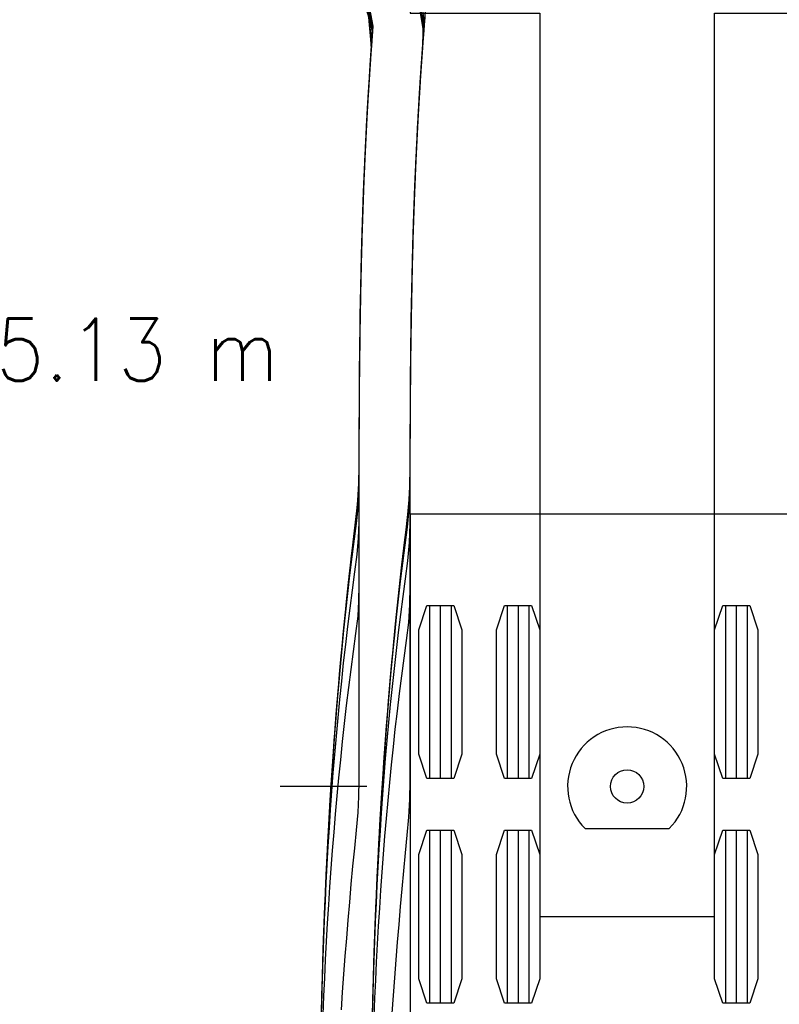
# Model space of a CAD drawing. Header units: metres. Extents: x 209747 to 209830, y 1182430 to 1182564.
# Tile 836 of 1056: x 209747.33 to 209751.79, y 1182492.65 to 1182498.43. Entities that reach past the tile are written whole.
import ezdxf
from ezdxf.enums import TextEntityAlignment as Align

# ---------------------------------------------------------------- set-up
doc = ezdxf.new("R2010")
doc.units = ezdxf.units.M
doc.header["$MEASUREMENT"] = 0
doc.linetypes.add('DGN Style 2', pattern=[15.036391, 9.021834, -6.014556])
doc.layers.get('0').update_dxf_attribs({"color": 254})
doc.styles.add('TSText', font='simplex.shx')

# ---------------------------------------------------------------- blocks, each defined once
blk = doc.blocks.new('*U2')
at = {"color": 3, "linetype": 'Continuous'}
for p, q in [((-1.1928, -0.6797), (-1.2273, -0.5262)), ((-1.2027, -0.8099), (-1.1928, -0.6797)), ((-1.2118, -0.9399), (-1.2027, -0.8099)), ((-1.2201, -1.0697), (-1.2118, -0.9399)), ((-1.2277, -1.1991), (-1.2201, -1.0697)), ((-1.2345, -1.3283), (-1.2277, -1.1991)), ((-1.2406, -1.4572), (-1.2345, -1.3283)), ((-1.2461, -1.5858), (-1.2406, -1.4572)), ((-1.251, -1.714), (-1.2461, -1.5858)), ((-1.2554, -1.8419), (-1.251, -1.714)), ((-1.2591, -1.9695), (-1.2554, -1.8419)), ((-1.2624, -2.0966), (-1.2591, -1.9695)), ((-1.2651, -2.2234), (-1.2624, -2.0966)), ((-1.2675, -2.3497), (-1.2651, -2.2234)), ((-1.2694, -2.4757), (-1.2675, -2.3497)), ((-1.271, -2.6012), (-1.2694, -2.4757)), ((-1.2723, -2.7263), (-1.271, -2.6012)), ((-1.2732, -2.851), (-1.2723, -2.7263)), ((-1.2739, -2.9753), (-1.2732, -2.851)), ((-1.2744, -3.0991), (-1.2739, -2.9753)), ((-1.2748, -3.2224), (-1.2744, -3.0991)), ((-1.2759, -3.3449), (-1.2748, -3.2224)), ((-1.2814, -3.4655), (-1.2759, -3.3449)), ((-1.2938, -3.5833), (-1.2814, -3.4655)), ((-1.3079, -3.7002), (-1.2938, -3.5833)), ((-1.3216, -3.817), (-1.3079, -3.7002)), ((-1.3348, -3.9337), (-1.3216, -3.817)), ((-1.3474, -4.0503), (-1.3348, -3.9337)), ((-1.3594, -4.1669), (-1.3474, -4.0503)), ((-1.3709, -4.2833), (-1.3594, -4.1669)), ((-1.3818, -4.3997), (-1.3709, -4.2833)), ((-1.3922, -4.5159), (-1.3818, -4.3997)), ((-1.402, -4.6321), (-1.3922, -4.5159)), ((-1.4113, -4.7481), (-1.402, -4.6321)), ((-1.4201, -4.8641), (-1.4113, -4.7481)), ((-1.4285, -4.9799), (-1.4201, -4.8641)), ((-1.4363, -5.0956), (-1.4285, -4.9799)), ((-1.4437, -5.2112), (-1.4363, -5.0956)), ((-1.4506, -5.3267), (-1.4437, -5.2112)), ((-1.457, -5.4421), (-1.4506, -5.3267)), ((-1.463, -5.5574), (-1.457, -5.4421)), ((-1.4686, -5.6726), (-1.463, -5.5574)), ((-1.4737, -5.7876), (-1.4686, -5.6726)), ((-1.4784, -5.9025), (-1.4737, -5.7876)), ((-1.4827, -6.0174), (-1.4784, -5.9025)), ((-1.4867, -6.1321), (-1.4827, -6.0174)), ((-1.4902, -6.2466), (-1.4867, -6.1321)), ((-1.4934, -6.3611), (-1.4902, -6.2466)), ((-1.4962, -6.4754), (-1.4934, -6.3611))]:
    blk.add_line(p, q, dxfattribs=at)
at = {"color": 40, "linetype": 'Continuous'}
for p, q in [((-1.5019, -0.789), (-1.52, -0.592)), ((-1.5112, -0.9207), (-1.5019, -0.789)), ((-1.5196, -1.0522), (-1.5112, -0.9207)), ((-1.5272, -1.1834), (-1.5196, -1.0522)), ((-1.5341, -1.3141), (-1.5272, -1.1834)), ((-1.5403, -1.4444), (-1.5341, -1.3141)), ((-1.5459, -1.5743), (-1.5403, -1.4444)), ((-1.5508, -1.7039), (-1.5459, -1.5743)), ((-1.5552, -1.8331), (-1.5508, -1.7039)), ((-1.559, -1.9618), (-1.5552, -1.8331)), ((-1.5623, -2.09), (-1.559, -1.9618)), ((-1.5651, -2.2178), (-1.5623, -2.09)), ((-1.5674, -2.3451), (-1.5651, -2.2178)), ((-1.5694, -2.4719), (-1.5674, -2.3451)), ((-1.571, -2.5982), (-1.5694, -2.4719)), ((-1.5723, -2.7241), (-1.571, -2.5982)), ((-1.5732, -2.8493), (-1.5723, -2.7241)), ((-1.5739, -2.9741), (-1.5732, -2.8493)), ((-1.5744, -3.0982), (-1.5739, -2.9741)), ((-1.5748, -3.2197), (-1.5744, -3.0982)), ((-1.5755, -3.3312), (-1.5748, -3.2197)), ((-1.5798, -3.4341), (-1.5755, -3.3312)), ((-1.5916, -3.5473), (-1.5798, -3.4341)), ((-1.6059, -3.6652), (-1.5916, -3.5473)), ((-1.6198, -3.7834), (-1.6059, -3.6652)), ((-1.6331, -3.9015), (-1.6198, -3.7834)), ((-1.6458, -4.0196), (-1.6331, -3.9015)), ((-1.658, -4.1375), (-1.6458, -4.0196)), ((-1.6696, -4.2553), (-1.658, -4.1375)), ((-1.6806, -4.373), (-1.6696, -4.2553)), ((-1.6911, -4.4906), (-1.6806, -4.373)), ((-1.701, -4.6081), (-1.6911, -4.4906)), ((-1.7104, -4.7254), (-1.701, -4.6081)), ((-1.7194, -4.8426), (-1.7104, -4.7254)), ((-1.7278, -4.9596), (-1.7194, -4.8426)), ((-1.7357, -5.0766), (-1.7278, -4.9596)), ((-1.7431, -5.1933), (-1.7357, -5.0766)), ((-1.7501, -5.31), (-1.7431, -5.1933)), ((-1.7566, -5.4266), (-1.7501, -5.31)), ((-1.7627, -5.543), (-1.7566, -5.4266)), ((-1.7683, -5.6592), (-1.7627, -5.543)), ((-1.7734, -5.7753), (-1.7683, -5.6592)), ((-1.7782, -5.8913), (-1.7734, -5.7753)), ((-1.7826, -6.0071), (-1.7782, -5.8913)), ((-1.7865, -6.1228), (-1.7826, -6.0071)), ((-1.7901, -6.2383), (-1.7865, -6.1228)), ((-1.7933, -6.3537), (-1.7901, -6.2383)), ((-1.7962, -6.469), (-1.7933, -6.3537))]:
    blk.add_line(p, q, dxfattribs=at)
blk = doc.blocks.new('*U3')
at = {"color": 3, "linetype": 'Continuous'}
for p, q in [((-1.1955, -0.6711), (-1.2247, -0.5317)), ((-1.2012, -0.7901), (-1.1955, -0.6711)), ((-1.2096, -0.9074), (-1.2012, -0.7901)), ((-1.2173, -1.0248), (-1.2096, -0.9074)), ((-1.2244, -1.1423), (-1.2173, -1.0248)), ((-1.231, -1.26), (-1.2244, -1.1423)), ((-1.2369, -1.3777), (-1.231, -1.26)), ((-1.2424, -1.4954), (-1.2369, -1.3777)), ((-1.2473, -1.6132), (-1.2424, -1.4954)), ((-1.2517, -1.7311), (-1.2473, -1.6132)), ((-1.2556, -1.8489), (-1.2517, -1.7311)), ((-1.2591, -1.9668), (-1.2556, -1.8489)), ((-1.2621, -2.0846), (-1.2591, -1.9668)), ((-1.2647, -2.2024), (-1.2621, -2.0846)), ((-1.267, -2.3202), (-1.2647, -2.2024)), ((-1.2689, -2.4379), (-1.267, -2.3202)), ((-1.2705, -2.5555), (-1.2689, -2.4379)), ((-1.2718, -2.6729), (-1.2705, -2.5555)), ((-1.2728, -2.7903), (-1.2718, -2.6729)), ((-1.2736, -2.9075), (-1.2728, -2.7903)), ((-1.2741, -3.0246), (-1.2736, -2.9075)), ((-1.2745, -3.1415), (-1.2741, -3.0246)), ((-1.2749, -3.2581), (-1.2745, -3.1415)), ((-1.2768, -3.3737), (-1.2749, -3.2581)), ((-1.2838, -3.4863), (-1.2768, -3.3737)), ((-1.2955, -3.5963), (-1.2838, -3.4863)), ((-1.3085, -3.7053), (-1.2955, -3.5963)), ((-1.3213, -3.8142), (-1.3085, -3.7053)), ((-1.3336, -3.9231), (-1.3213, -3.8142)), ((-1.3455, -4.0321), (-1.3336, -3.9231)), ((-1.3568, -4.1411), (-1.3455, -4.0321)), ((-1.3677, -4.2501), (-1.3568, -4.1411)), ((-1.378, -4.3592), (-1.3677, -4.2501)), ((-1.3879, -4.4683), (-1.378, -4.3592)), ((-1.3974, -4.5774), (-1.3879, -4.4683)), ((-1.4064, -4.6864), (-1.3974, -4.5774)), ((-1.415, -4.7956), (-1.4064, -4.6864)), ((-1.4231, -4.9046), (-1.415, -4.7956)), ((-1.4308, -5.0138), (-1.4231, -4.9046)), ((-1.4381, -5.1228), (-1.4308, -5.0138)), ((-1.4449, -5.2319), (-1.4381, -5.1228)), ((-1.4514, -5.3409), (-1.4449, -5.2319)), ((-1.4574, -5.45), (-1.4514, -5.3409)), ((-1.4631, -5.559), (-1.4574, -5.45)), ((-1.4683, -5.668), (-1.4631, -5.559)), ((-1.4732, -5.7769), (-1.4683, -5.668)), ((-1.4778, -5.8859), (-1.4732, -5.7769)), ((-1.4819, -5.9948), (-1.4778, -5.8859)), ((-1.4857, -6.1037), (-1.4819, -5.9948)), ((-1.4892, -6.2125), (-1.4857, -6.1037)), ((-1.4923, -6.3214), (-1.4892, -6.2125)), ((-1.4951, -6.4301), (-1.4923, -6.3214))]:
    blk.add_line(p, q, dxfattribs=at)
at = {"color": 40, "linetype": 'Continuous'}
for p, q in [((-1.5005, -0.7689), (-1.5183, -0.5932)), ((-1.5089, -0.8877), (-1.5005, -0.7689)), ((-1.5168, -1.0067), (-1.5089, -0.8877)), ((-1.524, -1.1257), (-1.5168, -1.0067)), ((-1.5306, -1.2448), (-1.524, -1.1257)), ((-1.5366, -1.3639), (-1.5306, -1.2448)), ((-1.5421, -1.483), (-1.5366, -1.3639)), ((-1.5471, -1.602), (-1.5421, -1.483)), ((-1.5515, -1.7211), (-1.5471, -1.602)), ((-1.5555, -1.8401), (-1.5515, -1.7211)), ((-1.559, -1.959), (-1.5555, -1.8401)), ((-1.562, -2.0779), (-1.559, -1.959)), ((-1.5647, -2.1967), (-1.562, -2.0779)), ((-1.567, -2.3153), (-1.5647, -2.1967)), ((-1.5689, -2.4338), (-1.567, -2.3153)), ((-1.5705, -2.5522), (-1.5689, -2.4338)), ((-1.5718, -2.6703), (-1.5705, -2.5522)), ((-1.5728, -2.7883), (-1.5718, -2.6703)), ((-1.5736, -2.9061), (-1.5728, -2.7883)), ((-1.5741, -3.0236), (-1.5736, -2.9061)), ((-1.5745, -3.1405), (-1.5741, -3.0236)), ((-1.5749, -3.2532), (-1.5745, -3.1405)), ((-1.5763, -3.3552), (-1.5749, -3.2532)), ((-1.5821, -3.4547), (-1.5763, -3.3552)), ((-1.5933, -3.5606), (-1.5821, -3.4547)), ((-1.6065, -3.6702), (-1.5933, -3.5606)), ((-1.6194, -3.7804), (-1.6065, -3.6702)), ((-1.6319, -3.8908), (-1.6194, -3.7804)), ((-1.6439, -4.001), (-1.6319, -3.8908)), ((-1.6553, -4.1114), (-1.6439, -4.001)), ((-1.6663, -4.2217), (-1.6553, -4.1114)), ((-1.6768, -4.332), (-1.6663, -4.2217)), ((-1.6868, -4.4424), (-1.6768, -4.332)), ((-1.6964, -4.5527), (-1.6868, -4.4424)), ((-1.7055, -4.663), (-1.6964, -4.5527)), ((-1.7141, -4.7733), (-1.7055, -4.663)), ((-1.7223, -4.8835), (-1.7141, -4.7733)), ((-1.7301, -4.9938), (-1.7223, -4.8835)), ((-1.7375, -5.104), (-1.7301, -4.9938)), ((-1.7444, -5.2142), (-1.7375, -5.104)), ((-1.7509, -5.3243), (-1.7444, -5.2142)), ((-1.757, -5.4345), (-1.7509, -5.3243)), ((-1.7627, -5.5445), (-1.757, -5.4345)), ((-1.768, -5.6546), (-1.7627, -5.5445)), ((-1.773, -5.7645), (-1.768, -5.6546)), ((-1.7775, -5.8745), (-1.773, -5.7645)), ((-1.7817, -5.9843), (-1.7775, -5.8745)), ((-1.7856, -6.0942), (-1.7817, -5.9843)), ((-1.7891, -6.2039), (-1.7856, -6.0942)), ((-1.7922, -6.3137), (-1.7891, -6.2039)), ((-1.7951, -6.4233), (-1.7922, -6.3137))]:
    blk.add_line(p, q, dxfattribs=at)
blk = doc.blocks.new('*U4')
at = {"color": 3, "linetype": 'Continuous'}
for p, q in [((-1.1946, -0.7028), (-1.2185, -0.5644)), ((-1.2035, -0.8208), (-1.1946, -0.7028)), ((-1.2117, -0.9389), (-1.2035, -0.8208)), ((-1.2193, -1.0571), (-1.2117, -0.9389)), ((-1.2263, -1.1755), (-1.2193, -1.0571)), ((-1.2328, -1.2939), (-1.2263, -1.1755)), ((-1.2386, -1.4124), (-1.2328, -1.2939)), ((-1.244, -1.531), (-1.2386, -1.4124)), ((-1.2487, -1.6496), (-1.244, -1.531)), ((-1.253, -1.7683), (-1.2487, -1.6496)), ((-1.2568, -1.887), (-1.253, -1.7683)), ((-1.2601, -2.0056), (-1.2568, -1.887)), ((-1.263, -2.1243), (-1.2601, -2.0056)), ((-1.2655, -2.2429), (-1.263, -2.1243)), ((-1.2677, -2.3614), (-1.2655, -2.2429)), ((-1.2695, -2.4799), (-1.2677, -2.3614)), ((-1.271, -2.5982), (-1.2695, -2.4799)), ((-1.2722, -2.7164), (-1.271, -2.5982)), ((-1.2731, -2.8345), (-1.2722, -2.7164)), ((-1.2738, -2.9525), (-1.2731, -2.8345)), ((-1.2743, -3.0702), (-1.2738, -2.9525)), ((-1.2747, -3.1878), (-1.2743, -3.0702)), ((-1.2753, -3.3049), (-1.2747, -3.1878)), ((-1.2786, -3.4202), (-1.2753, -3.3049)), ((-1.2878, -3.5319), (-1.2786, -3.4202)), ((-1.3008, -3.6412), (-1.2878, -3.5319)), ((-1.3139, -3.7503), (-1.3008, -3.6412)), ((-1.3265, -3.8593), (-1.3139, -3.7503)), ((-1.3386, -3.9684), (-1.3265, -3.8593)), ((-1.3503, -4.0776), (-1.3386, -3.9684)), ((-1.3614, -4.1867), (-1.3503, -4.0776)), ((-1.3721, -4.2959), (-1.3614, -4.1867)), ((-1.3823, -4.4051), (-1.3721, -4.2959)), ((-1.392, -4.5143), (-1.3823, -4.4051)), ((-1.4013, -4.6235), (-1.392, -4.5143)), ((-1.4101, -4.7328), (-1.4013, -4.6235)), ((-1.4185, -4.842), (-1.4101, -4.7328)), ((-1.4265, -4.9512), (-1.4185, -4.842)), ((-1.434, -5.0605), (-1.4265, -4.9512)), ((-1.4411, -5.1697), (-1.434, -5.0605)), ((-1.4477, -5.2789), (-1.4411, -5.1697)), ((-1.454, -5.3881), (-1.4477, -5.2789)), ((-1.4599, -5.4972), (-1.454, -5.3881)), ((-1.4654, -5.6064), (-1.4599, -5.4972)), ((-1.4705, -5.7155), (-1.4654, -5.6064)), ((-1.4753, -5.8246), (-1.4705, -5.7155)), ((-1.4796, -5.9336), (-1.4753, -5.8246)), ((-1.4837, -6.0427), (-1.4796, -5.9336)), ((-1.4873, -6.1517), (-1.4837, -6.0427)), ((-1.4906, -6.2606), (-1.4873, -6.1517)), ((-1.4936, -6.3696), (-1.4906, -6.2606)), ((-1.4963, -6.4785), (-1.4936, -6.3696))]:
    blk.add_line(p, q, dxfattribs=at)
at = {"color": 40, "linetype": 'Continuous'}
for p, q in [((-1.5028, -0.7999), (-1.5141, -0.6153)), ((-1.5111, -0.9196), (-1.5028, -0.7999)), ((-1.5188, -1.0394), (-1.5111, -0.9196)), ((-1.5259, -1.1592), (-1.5188, -1.0394)), ((-1.5324, -1.2791), (-1.5259, -1.1592)), ((-1.5383, -1.399), (-1.5324, -1.2791)), ((-1.5437, -1.5189), (-1.5383, -1.399)), ((-1.5485, -1.6389), (-1.5437, -1.5189)), ((-1.5528, -1.7587), (-1.5485, -1.6389)), ((-1.5567, -1.8786), (-1.5528, -1.7587)), ((-1.56, -1.9983), (-1.5567, -1.8786)), ((-1.563, -2.1179), (-1.56, -1.9983)), ((-1.5655, -2.2374), (-1.563, -2.1179)), ((-1.5677, -2.3568), (-1.5655, -2.2374)), ((-1.5695, -2.4761), (-1.5677, -2.3568)), ((-1.571, -2.5952), (-1.5695, -2.4761)), ((-1.5722, -2.714), (-1.571, -2.5952)), ((-1.5731, -2.8328), (-1.5722, -2.714)), ((-1.5738, -2.9512), (-1.5731, -2.8328)), ((-1.5743, -3.0693), (-1.5738, -2.9512)), ((-1.5747, -3.1863), (-1.5743, -3.0693)), ((-1.5751, -3.2964), (-1.5747, -3.1863)), ((-1.5775, -3.3954), (-1.5751, -3.2964)), ((-1.5858, -3.4966), (-1.5775, -3.3954)), ((-1.5986, -3.6055), (-1.5858, -3.4966)), ((-1.6119, -3.7158), (-1.5986, -3.6055)), ((-1.6247, -3.8262), (-1.6119, -3.7158)), ((-1.6369, -3.9366), (-1.6247, -3.8262)), ((-1.6487, -4.0471), (-1.6369, -3.9366)), ((-1.66, -4.1575), (-1.6487, -4.0471)), ((-1.6708, -4.268), (-1.66, -4.1575)), ((-1.6811, -4.3784), (-1.6708, -4.268)), ((-1.691, -4.4889), (-1.6811, -4.3784)), ((-1.7003, -4.5994), (-1.691, -4.4889)), ((-1.7093, -4.7098), (-1.7003, -4.5994)), ((-1.7177, -4.8202), (-1.7093, -4.7098)), ((-1.7258, -4.9307), (-1.7177, -4.8202)), ((-1.7334, -5.0411), (-1.7258, -4.9307)), ((-1.7405, -5.1514), (-1.7334, -5.0411)), ((-1.7473, -5.2617), (-1.7405, -5.1514)), ((-1.7536, -5.3719), (-1.7473, -5.2617)), ((-1.7595, -5.4822), (-1.7536, -5.3719)), ((-1.7651, -5.5923), (-1.7595, -5.4822)), ((-1.7702, -5.7025), (-1.7651, -5.5923)), ((-1.775, -5.8126), (-1.7702, -5.7025)), ((-1.7794, -5.9226), (-1.775, -5.8126)), ((-1.7835, -6.0326), (-1.7794, -5.9226)), ((-1.7872, -6.1425), (-1.7835, -6.0326)), ((-1.7905, -6.2524), (-1.7872, -6.1425)), ((-1.7935, -6.3622), (-1.7905, -6.2524)), ((-1.7962, -6.472), (-1.7935, -6.3622))]:
    blk.add_line(p, q, dxfattribs=at)
blk = doc.blocks.new('*U5')
at = {"color": 40, "linetype": 'Continuous'}
for p, q in [((-1.4927, -0.6668), (-1.5184, -0.5309)), ((-1.5014, -0.7823), (-1.4927, -0.6668)), ((-1.5096, -0.8979), (-1.5014, -0.7823)), ((-1.5171, -1.0136), (-1.5096, -0.8979)), ((-1.5241, -1.1293), (-1.5171, -1.0136)), ((-1.5305, -1.245), (-1.5241, -1.1293)), ((-1.5364, -1.3607), (-1.5305, -1.245)), ((-1.5418, -1.4765), (-1.5364, -1.3607)), ((-1.5466, -1.5922), (-1.5418, -1.4765)), ((-1.551, -1.7079), (-1.5466, -1.5922)), ((-1.555, -1.8236), (-1.551, -1.7079)), ((-1.5584, -1.9392), (-1.555, -1.8236)), ((-1.5615, -2.0548), (-1.5584, -1.9392)), ((-1.5641, -2.1703), (-1.5615, -2.0548)), ((-1.5664, -2.2856), (-1.5641, -2.1703)), ((-1.5684, -2.4009), (-1.5664, -2.2856)), ((-1.57, -2.516), (-1.5684, -2.4009)), ((-1.5714, -2.631), (-1.57, -2.516)), ((-1.5724, -2.7458), (-1.5714, -2.631)), ((-1.5733, -2.8604), (-1.5724, -2.7458)), ((-1.5739, -2.9748), (-1.5733, -2.8604)), ((-1.5744, -3.0888), (-1.5739, -2.9748)), ((-1.5748, -3.2008), (-1.5744, -3.0888)), ((-1.5756, -3.3065), (-1.5748, -3.2008)), ((-1.5786, -3.4037), (-1.5756, -3.3065)), ((-1.5865, -3.5023), (-1.5786, -3.4037)), ((-1.599, -3.6087), (-1.5865, -3.5023)), ((-1.6121, -3.717), (-1.599, -3.6087)), ((-1.6246, -3.8254), (-1.6121, -3.717)), ((-1.6367, -3.9338), (-1.6246, -3.8254)), ((-1.6482, -4.0422), (-1.6367, -3.9338)), ((-1.6593, -4.1506), (-1.6482, -4.0422)), ((-1.6699, -4.2591), (-1.6593, -4.1506)), ((-1.6801, -4.3675), (-1.6699, -4.2591)), ((-1.6898, -4.476), (-1.6801, -4.3675)), ((-1.6991, -4.5845), (-1.6898, -4.476)), ((-1.7079, -4.6929), (-1.6991, -4.5845)), ((-1.7163, -4.8014), (-1.7079, -4.6929)), ((-1.7243, -4.9099), (-1.7163, -4.8014)), ((-1.7319, -5.0184), (-1.7243, -4.9099)), ((-1.739, -5.1269), (-1.7319, -5.0184)), ((-1.7457, -5.2354), (-1.739, -5.1269)), ((-1.7521, -5.3438), (-1.7457, -5.2354)), ((-1.758, -5.4523), (-1.7521, -5.3438)), ((-1.7636, -5.5607), (-1.758, -5.4523)), ((-1.7687, -5.6691), (-1.7636, -5.5607)), ((-1.7736, -5.7775), (-1.7687, -5.6691)), ((-1.778, -5.8859), (-1.7736, -5.7775)), ((-1.7821, -5.9942), (-1.778, -5.8859)), ((-1.7859, -6.1025), (-1.7821, -5.9942)), ((-1.7893, -6.2108), (-1.7859, -6.1025)), ((-1.7924, -6.3191), (-1.7893, -6.2108)), ((-1.7952, -6.4273), (-1.7924, -6.3191))]:
    blk.add_line(p, q, dxfattribs=at)
at = {"color": 3, "linetype": 'Continuous'}
for p, q in [((-1.1936, -0.6895), (-1.1843, -0.5756)), ((-1.2022, -0.8034), (-1.1936, -0.6895)), ((-1.2102, -0.9175), (-1.2022, -0.8034)), ((-1.2177, -1.0316), (-1.2102, -0.9175)), ((-1.2246, -1.1459), (-1.2177, -1.0316)), ((-1.2309, -1.2602), (-1.2246, -1.1459)), ((-1.2367, -1.3746), (-1.2309, -1.2602)), ((-1.242, -1.4891), (-1.2367, -1.3746)), ((-1.2469, -1.6036), (-1.242, -1.4891)), ((-1.2512, -1.7181), (-1.2469, -1.6036)), ((-1.2551, -1.8326), (-1.2512, -1.7181)), ((-1.2585, -1.9472), (-1.2551, -1.8326)), ((-1.2616, -2.0617), (-1.2585, -1.9472)), ((-1.2642, -2.1762), (-1.2616, -2.0617)), ((-1.2665, -2.2907), (-1.2642, -2.1762)), ((-1.2684, -2.4051), (-1.2665, -2.2907)), ((-1.2701, -2.5195), (-1.2684, -2.4051)), ((-1.2714, -2.6338), (-1.2701, -2.5195)), ((-1.2725, -2.748), (-1.2714, -2.6338)), ((-1.2733, -2.862), (-1.2725, -2.748)), ((-1.2739, -2.976), (-1.2733, -2.862)), ((-1.2744, -3.0898), (-1.2739, -2.976)), ((-1.2748, -3.2035), (-1.2744, -3.0898)), ((-1.2758, -3.3166), (-1.2748, -3.2035)), ((-1.2796, -3.4283), (-1.2758, -3.3166)), ((-1.2885, -3.5373), (-1.2796, -3.4283)), ((-1.3012, -3.6446), (-1.2885, -3.5373)), ((-1.314, -3.7515), (-1.3012, -3.6446)), ((-1.3264, -3.8585), (-1.314, -3.7515)), ((-1.3383, -3.9656), (-1.3264, -3.8585)), ((-1.3498, -4.0727), (-1.3383, -3.9656)), ((-1.3607, -4.1799), (-1.3498, -4.0727)), ((-1.3712, -4.2871), (-1.3607, -4.1799)), ((-1.3813, -4.3943), (-1.3712, -4.2871)), ((-1.3909, -4.5015), (-1.3813, -4.3943)), ((-1.4001, -4.6088), (-1.3909, -4.5015)), ((-1.4088, -4.7161), (-1.4001, -4.6088)), ((-1.4171, -4.8234), (-1.4088, -4.7161)), ((-1.425, -4.9307), (-1.4171, -4.8234)), ((-1.4325, -5.0381), (-1.425, -4.9307)), ((-1.4396, -5.1455), (-1.4325, -5.0381)), ((-1.4463, -5.2529), (-1.4396, -5.1455)), ((-1.4525, -5.3602), (-1.4463, -5.2529)), ((-1.4584, -5.4676), (-1.4525, -5.3602)), ((-1.4639, -5.575), (-1.4584, -5.4676)), ((-1.469, -5.6824), (-1.4639, -5.575)), ((-1.4738, -5.7898), (-1.469, -5.6824)), ((-1.4782, -5.8972), (-1.4738, -5.7898)), ((-1.4823, -6.0046), (-1.4782, -5.8972)), ((-1.486, -6.112), (-1.4823, -6.0046)), ((-1.4894, -6.2194), (-1.486, -6.112)), ((-1.4925, -6.3268), (-1.4894, -6.2194)), ((-1.4953, -6.4342), (-1.4925, -6.3268))]:
    blk.add_line(p, q, dxfattribs=at)
blk = doc.blocks.new('*U6')
at = {"color": 40, "linetype": 'Continuous'}
for p, q in [((-1.4942, -0.6846), (-1.5281, -0.5821)), ((-1.5027, -0.7978), (-1.4942, -0.6846)), ((-1.5106, -0.911), (-1.5027, -0.7978)), ((-1.5179, -1.0243), (-1.5106, -0.911)), ((-1.5247, -1.1376), (-1.5179, -1.0243)), ((-1.5309, -1.2509), (-1.5247, -1.1376)), ((-1.5367, -1.3642), (-1.5309, -1.2509)), ((-1.5419, -1.4776), (-1.5367, -1.3642)), ((-1.5466, -1.5909), (-1.5419, -1.4776)), ((-1.5509, -1.7043), (-1.5466, -1.5909)), ((-1.5548, -1.8176), (-1.5509, -1.7043)), ((-1.5582, -1.9308), (-1.5548, -1.8176)), ((-1.5612, -2.0441), (-1.5582, -1.9308)), ((-1.5639, -2.1572), (-1.5612, -2.0441)), ((-1.5662, -2.2703), (-1.5639, -2.1572)), ((-1.5681, -2.3833), (-1.5662, -2.2703)), ((-1.5698, -2.4961), (-1.5681, -2.3833)), ((-1.5711, -2.6089), (-1.5698, -2.4961)), ((-1.5723, -2.7216), (-1.5711, -2.6089)), ((-1.5731, -2.8341), (-1.5723, -2.7216)), ((-1.5738, -2.9464), (-1.5731, -2.8341)), ((-1.5743, -3.0586), (-1.5738, -2.9464)), ((-1.5746, -3.1704), (-1.5743, -3.0586)), ((-1.5749, -3.2793), (-1.5746, -3.1704)), ((-1.5759, -3.3798), (-1.5749, -3.2793)), ((-1.5798, -3.4738), (-1.5759, -3.3798)), ((-1.5894, -3.5728), (-1.5798, -3.4738)), ((-1.6027, -3.6786), (-1.5894, -3.5728)), ((-1.6163, -3.7861), (-1.6027, -3.6786)), ((-1.6293, -3.8938), (-1.6163, -3.7861)), ((-1.6417, -4.0014), (-1.6293, -3.8938)), ((-1.6535, -4.1092), (-1.6417, -4.0014)), ((-1.6647, -4.217), (-1.6535, -4.1092)), ((-1.6754, -4.3249), (-1.6647, -4.217)), ((-1.6856, -4.4327), (-1.6754, -4.3249)), ((-1.6952, -4.5407), (-1.6856, -4.4327)), ((-1.7043, -4.6487), (-1.6952, -4.5407)), ((-1.7129, -4.7567), (-1.7043, -4.6487)), ((-1.721, -4.8646), (-1.7129, -4.7567)), ((-1.7287, -4.9726), (-1.721, -4.8646)), ((-1.736, -5.0805), (-1.7287, -4.9726)), ((-1.7428, -5.1884), (-1.736, -5.0805)), ((-1.7493, -5.2964), (-1.7428, -5.1884)), ((-1.7554, -5.4043), (-1.7493, -5.2964)), ((-1.7611, -5.5123), (-1.7554, -5.4043)), ((-1.7664, -5.6203), (-1.7611, -5.5123)), ((-1.7714, -5.7283), (-1.7664, -5.6203)), ((-1.776, -5.8362), (-1.7714, -5.7283)), ((-1.7803, -5.9442), (-1.776, -5.8362)), ((-1.7842, -6.0522), (-1.7803, -5.9442)), ((-1.7877, -6.1602), (-1.7842, -6.0522)), ((-1.791, -6.2681), (-1.7877, -6.1602)), ((-1.7939, -6.3761), (-1.791, -6.2681)), ((-1.7965, -6.484), (-1.7939, -6.3761))]:
    blk.add_line(p, q, dxfattribs=at)
at = {"color": 3, "linetype": 'Continuous'}
for p, q in [((-1.1951, -0.7071), (-1.1861, -0.5956)), ((-1.2035, -0.8187), (-1.1951, -0.7071)), ((-1.2112, -0.9304), (-1.2035, -0.8187)), ((-1.2185, -1.0422), (-1.2112, -0.9304)), ((-1.2251, -1.1541), (-1.2185, -1.0422)), ((-1.2313, -1.266), (-1.2251, -1.1541)), ((-1.237, -1.3781), (-1.2313, -1.266)), ((-1.2421, -1.4901), (-1.237, -1.3781)), ((-1.2468, -1.6023), (-1.2421, -1.4901)), ((-1.2511, -1.7145), (-1.2468, -1.6023)), ((-1.2549, -1.8267), (-1.2511, -1.7145)), ((-1.2583, -1.9389), (-1.2549, -1.8267)), ((-1.2613, -2.0511), (-1.2583, -1.9389)), ((-1.2639, -2.1633), (-1.2613, -2.0511)), ((-1.2662, -2.2755), (-1.2639, -2.1633)), ((-1.2681, -2.3877), (-1.2662, -2.2755)), ((-1.2698, -2.4998), (-1.2681, -2.3877)), ((-1.2712, -2.6119), (-1.2698, -2.4998)), ((-1.2723, -2.7239), (-1.2712, -2.6119)), ((-1.2731, -2.8358), (-1.2723, -2.7239)), ((-1.2738, -2.9477), (-1.2731, -2.8358)), ((-1.2743, -3.0595), (-1.2738, -2.9477)), ((-1.2746, -3.1712), (-1.2743, -3.0595)), ((-1.2749, -3.2827), (-1.2746, -3.1712)), ((-1.2762, -3.3937), (-1.2749, -3.2827)), ((-1.2813, -3.5031), (-1.2762, -3.3937)), ((-1.2918, -3.6103), (-1.2813, -3.5031)), ((-1.3051, -3.7162), (-1.2918, -3.6103)), ((-1.3185, -3.8221), (-1.3051, -3.7162)), ((-1.3313, -3.9281), (-1.3185, -3.8221)), ((-1.3435, -4.0341), (-1.3313, -3.9281)), ((-1.3551, -4.1403), (-1.3435, -4.0341)), ((-1.3662, -4.2466), (-1.3551, -4.1403)), ((-1.3767, -4.353), (-1.3662, -4.2466)), ((-1.3868, -4.4594), (-1.3767, -4.353)), ((-1.3963, -4.5659), (-1.3868, -4.4594)), ((-1.4052, -4.6725), (-1.3963, -4.5659)), ((-1.4137, -4.7792), (-1.4052, -4.6725)), ((-1.4218, -4.8859), (-1.4137, -4.7792)), ((-1.4294, -4.9927), (-1.4218, -4.8859)), ((-1.4366, -5.0995), (-1.4294, -4.9927)), ((-1.4434, -5.2064), (-1.4366, -5.0995)), ((-1.4498, -5.3133), (-1.4434, -5.2064)), ((-1.4558, -5.4202), (-1.4498, -5.3133)), ((-1.4615, -5.5271), (-1.4558, -5.4202)), ((-1.4668, -5.6341), (-1.4615, -5.5271)), ((-1.4717, -5.741), (-1.4668, -5.6341)), ((-1.4762, -5.848), (-1.4717, -5.741)), ((-1.4805, -5.9551), (-1.4762, -5.848)), ((-1.4843, -6.0621), (-1.4805, -5.9551)), ((-1.4879, -6.1692), (-1.4843, -6.0621)), ((-1.4911, -6.2762), (-1.4879, -6.1692)), ((-1.494, -6.3833), (-1.4911, -6.2762)), ((-1.4966, -6.4904), (-1.494, -6.3833))]:
    blk.add_line(p, q, dxfattribs=at)
blk = doc.blocks.new('*U7')
at = {"color": 3, "linetype": 'Continuous'}
for p, q in [((-1.1961, -0.6577), (-1.2171, -0.5307)), ((-1.2, -0.7724), (-1.1961, -0.6577)), ((-1.2081, -0.8849), (-1.2, -0.7724)), ((-1.2156, -0.9975), (-1.2081, -0.8849)), ((-1.2226, -1.1103), (-1.2156, -0.9975)), ((-1.229, -1.2231), (-1.2226, -1.1103)), ((-1.2349, -1.336), (-1.229, -1.2231)), ((-1.2403, -1.4489), (-1.2349, -1.336)), ((-1.2452, -1.562), (-1.2403, -1.4489)), ((-1.2497, -1.675), (-1.2452, -1.562)), ((-1.2537, -1.7881), (-1.2497, -1.675)), ((-1.2572, -1.9011), (-1.2537, -1.7881)), ((-1.2604, -2.0143), (-1.2572, -1.9011)), ((-1.2631, -2.1273), (-1.2604, -2.0143)), ((-1.2655, -2.2404), (-1.2631, -2.1273)), ((-1.2676, -2.3535), (-1.2655, -2.2404)), ((-1.2693, -2.4665), (-1.2676, -2.3535)), ((-1.2708, -2.5794), (-1.2693, -2.4665)), ((-1.272, -2.6923), (-1.2708, -2.5794)), ((-1.2729, -2.8051), (-1.272, -2.6923)), ((-1.2736, -2.9178), (-1.2729, -2.8051)), ((-1.2742, -3.0304), (-1.2736, -2.9178)), ((-1.2745, -3.1428), (-1.2742, -3.0304)), ((-1.2748, -3.2552), (-1.2745, -3.1428)), ((-1.2749, -3.3674), (-1.2748, -3.2552)), ((-1.275, -3.4795), (-1.2749, -3.3674)), ((-1.2755, -3.5911), (-1.275, -3.4795)), ((-1.2792, -3.7013), (-1.2755, -3.5911)), ((-1.2887, -3.8087), (-1.2792, -3.7013)), ((-1.3022, -3.9143), (-1.2887, -3.8087)), ((-1.3164, -4.0194), (-1.3022, -3.9143)), ((-1.3301, -4.1247), (-1.3164, -4.0194)), ((-1.3433, -4.23), (-1.3301, -4.1247)), ((-1.3559, -4.3355), (-1.3433, -4.23)), ((-1.3678, -4.441), (-1.3559, -4.3355)), ((-1.3792, -4.5467), (-1.3678, -4.441)), ((-1.3901, -4.6525), (-1.3792, -4.5467)), ((-1.4004, -4.7585), (-1.3901, -4.6525)), ((-1.4101, -4.8645), (-1.4004, -4.7585)), ((-1.4192, -4.9706), (-1.4101, -4.8645)), ((-1.4279, -5.0768), (-1.4192, -4.9706)), ((-1.4359, -5.1831), (-1.4279, -5.0768)), ((-1.4435, -5.2895), (-1.4359, -5.1831)), ((-1.4505, -5.396), (-1.4435, -5.2895)), ((-1.4571, -5.5025), (-1.4505, -5.396)), ((-1.4631, -5.6091), (-1.4571, -5.5025)), ((-1.4687, -5.7158), (-1.4631, -5.6091)), ((-1.4739, -5.8226), (-1.4687, -5.7158)), ((-1.4786, -5.9294), (-1.4739, -5.8226)), ((-1.4828, -6.0363), (-1.4786, -5.9294)), ((-1.4867, -6.1432), (-1.4828, -6.0363)), ((-1.4901, -6.2502), (-1.4867, -6.1432)), ((-1.4932, -6.3572), (-1.4901, -6.2502)), ((-1.4959, -6.4642), (-1.4932, -6.3572))]:
    blk.add_line(p, q, dxfattribs=at)
at = {"color": 40, "linetype": 'Continuous'}
for p, q in [((-1.4959, -0.6474), (-1.5131, -0.5796)), ((-1.4992, -0.7508), (-1.4959, -0.6474)), ((-1.5074, -0.8649), (-1.4992, -0.7508)), ((-1.5151, -0.979), (-1.5074, -0.8649)), ((-1.5221, -1.0932), (-1.5151, -0.979)), ((-1.5286, -1.2074), (-1.5221, -1.0932)), ((-1.5346, -1.3217), (-1.5286, -1.2074)), ((-1.54, -1.4359), (-1.5346, -1.3217)), ((-1.545, -1.5502), (-1.54, -1.4359)), ((-1.5495, -1.6644), (-1.545, -1.5502)), ((-1.5535, -1.7786), (-1.5495, -1.6644)), ((-1.5571, -1.8928), (-1.5535, -1.7786)), ((-1.5603, -2.0069), (-1.5571, -1.8928)), ((-1.5631, -2.121), (-1.5603, -2.0069)), ((-1.5655, -2.235), (-1.5631, -2.121)), ((-1.5676, -2.3488), (-1.5655, -2.235)), ((-1.5693, -2.4626), (-1.5676, -2.3488)), ((-1.5708, -2.5762), (-1.5693, -2.4626)), ((-1.572, -2.6898), (-1.5708, -2.5762)), ((-1.5729, -2.8031), (-1.572, -2.6898)), ((-1.5736, -2.9163), (-1.5729, -2.8031)), ((-1.5742, -3.0294), (-1.5736, -2.9163)), ((-1.5745, -3.1422), (-1.5742, -3.0294)), ((-1.5748, -3.2548), (-1.5745, -3.1422)), ((-1.5749, -3.3672), (-1.5748, -3.2548)), ((-1.575, -3.4781), (-1.5749, -3.3672)), ((-1.5753, -3.5811), (-1.575, -3.4781)), ((-1.578, -3.6747), (-1.5753, -3.5811)), ((-1.5863, -3.7707), (-1.578, -3.6747)), ((-1.5995, -3.8741), (-1.5863, -3.7707)), ((-1.6139, -3.9806), (-1.5995, -3.8741)), ((-1.6278, -4.0875), (-1.6139, -3.9806)), ((-1.6412, -4.1945), (-1.6278, -4.0875)), ((-1.6539, -4.3016), (-1.6412, -4.1945)), ((-1.6661, -4.4089), (-1.6539, -4.3016)), ((-1.6777, -4.5162), (-1.6661, -4.4089)), ((-1.6887, -4.6236), (-1.6777, -4.5162)), ((-1.6991, -4.7311), (-1.6887, -4.6236)), ((-1.709, -4.8387), (-1.6991, -4.7311)), ((-1.7183, -4.9463), (-1.709, -4.8387)), ((-1.727, -5.0541), (-1.7183, -4.9463)), ((-1.7352, -5.1619), (-1.727, -5.0541)), ((-1.7428, -5.2697), (-1.7352, -5.1619)), ((-1.75, -5.3776), (-1.7428, -5.2697)), ((-1.7566, -5.4855), (-1.75, -5.3776)), ((-1.7627, -5.5934), (-1.7566, -5.4855)), ((-1.7684, -5.7014), (-1.7627, -5.5934)), ((-1.7736, -5.8094), (-1.7684, -5.7014)), ((-1.7783, -5.9175), (-1.7736, -5.8094)), ((-1.7826, -6.0255), (-1.7783, -5.9175)), ((-1.7865, -6.1335), (-1.7826, -6.0255)), ((-1.79, -6.2415), (-1.7865, -6.1335)), ((-1.7931, -6.3496), (-1.79, -6.2415)), ((-1.7958, -6.4575), (-1.7931, -6.3496))]:
    blk.add_line(p, q, dxfattribs=at)
blk = doc.blocks.new('*U8')
at = {"color": 40, "linetype": 'Continuous'}
for p, q in [((-1.4956, -0.7033), (-1.5193, -0.5761)), ((-1.504, -0.816), (-1.4956, -0.7033)), ((-1.5117, -0.9287), (-1.504, -0.816)), ((-1.519, -1.0415), (-1.5117, -0.9287)), ((-1.5256, -1.1544), (-1.519, -1.0415)), ((-1.5318, -1.2673), (-1.5256, -1.1544)), ((-1.5374, -1.3801), (-1.5318, -1.2673)), ((-1.5425, -1.493), (-1.5374, -1.3801)), ((-1.5472, -1.6059), (-1.5425, -1.493)), ((-1.5514, -1.7188), (-1.5472, -1.6059)), ((-1.5552, -1.8316), (-1.5514, -1.7188)), ((-1.5586, -1.9444), (-1.5552, -1.8316)), ((-1.5615, -2.0572), (-1.5586, -1.9444)), ((-1.5641, -2.1699), (-1.5615, -2.0572)), ((-1.5664, -2.2825), (-1.5641, -2.1699)), ((-1.5683, -2.395), (-1.5664, -2.2825)), ((-1.5699, -2.5075), (-1.5683, -2.395)), ((-1.5713, -2.6198), (-1.5699, -2.5075)), ((-1.5724, -2.732), (-1.5713, -2.6198)), ((-1.5732, -2.8441), (-1.5724, -2.732)), ((-1.5739, -2.956), (-1.5732, -2.8441)), ((-1.5743, -3.0678), (-1.5739, -2.956)), ((-1.5747, -3.1794), (-1.5743, -3.0678)), ((-1.5749, -3.2908), (-1.5747, -3.1794)), ((-1.575, -3.4021), (-1.5749, -3.2908)), ((-1.575, -3.513), (-1.575, -3.4021)), ((-1.575, -3.6238), (-1.575, -3.513)), ((-1.575, -3.7345), (-1.575, -3.6238)), ((-1.575, -3.8446), (-1.575, -3.7345)), ((-1.5751, -3.9508), (-1.575, -3.8446)), ((-1.5761, -4.045), (-1.5751, -3.9508)), ((-1.5814, -4.1339), (-1.5761, -4.045)), ((-1.5944, -4.2362), (-1.5814, -4.1339)), ((-1.6087, -4.3417), (-1.5944, -4.2362)), ((-1.6225, -4.4475), (-1.6087, -4.3417)), ((-1.6357, -4.5533), (-1.6225, -4.4475)), ((-1.6484, -4.6593), (-1.6357, -4.5533)), ((-1.6606, -4.7653), (-1.6484, -4.6593)), ((-1.6722, -4.8715), (-1.6606, -4.7653)), ((-1.6833, -4.9778), (-1.6722, -4.8715)), ((-1.6939, -5.0842), (-1.6833, -4.9778)), ((-1.704, -5.1906), (-1.6939, -5.0842)), ((-1.7136, -5.2973), (-1.704, -5.1906)), ((-1.7227, -5.4039), (-1.7136, -5.2973)), ((-1.7312, -5.5108), (-1.7227, -5.4039)), ((-1.7393, -5.6176), (-1.7312, -5.5108)), ((-1.7468, -5.7246), (-1.7393, -5.6176)), ((-1.7539, -5.8316), (-1.7468, -5.7246)), ((-1.7604, -5.9388), (-1.7539, -5.8316)), ((-1.7665, -6.046), (-1.7604, -5.9388)), ((-1.7722, -6.1533), (-1.7665, -6.046)), ((-1.7773, -6.2606), (-1.7722, -6.1533)), ((-1.782, -6.3682), (-1.7773, -6.2606)), ((-1.7862, -6.4756), (-1.782, -6.3682))]:
    blk.add_line(p, q, dxfattribs=at)
at = {"color": 3, "linetype": 'Continuous'}
for p, q in [((-1.1965, -0.7255), (-1.1876, -0.6144)), ((-1.2047, -0.8366), (-1.1965, -0.7255)), ((-1.2124, -0.9479), (-1.2047, -0.8366)), ((-1.2195, -1.0593), (-1.2124, -0.9479)), ((-1.2261, -1.1707), (-1.2195, -1.0593)), ((-1.2321, -1.2822), (-1.2261, -1.1707)), ((-1.2377, -1.3938), (-1.2321, -1.2822)), ((-1.2428, -1.5054), (-1.2377, -1.3938)), ((-1.2474, -1.6171), (-1.2428, -1.5054)), ((-1.2516, -1.7288), (-1.2474, -1.6171)), ((-1.2553, -1.8406), (-1.2516, -1.7288)), ((-1.2587, -1.9523), (-1.2553, -1.8406)), ((-1.2616, -2.0641), (-1.2587, -1.9523)), ((-1.2642, -2.1759), (-1.2616, -2.0641)), ((-1.2664, -2.2876), (-1.2642, -2.1759)), ((-1.2684, -2.3994), (-1.2664, -2.2876)), ((-1.27, -2.5111), (-1.2684, -2.3994)), ((-1.2713, -2.6227), (-1.27, -2.5111)), ((-1.2724, -2.7343), (-1.2713, -2.6227)), ((-1.2732, -2.8458), (-1.2724, -2.7343)), ((-1.2739, -2.9573), (-1.2732, -2.8458)), ((-1.2743, -3.0687), (-1.2739, -2.9573)), ((-1.2747, -3.1799), (-1.2743, -3.0687)), ((-1.2749, -3.2911), (-1.2747, -3.1799)), ((-1.275, -3.4022), (-1.2749, -3.2911)), ((-1.275, -3.5131), (-1.275, -3.4022)), ((-1.275, -3.6238), (-1.275, -3.5131)), ((-1.275, -3.7345), (-1.275, -3.6238)), ((-1.275, -3.8449), (-1.275, -3.7345)), ((-1.2751, -3.9552), (-1.275, -3.8449)), ((-1.2767, -4.0647), (-1.2751, -3.9552)), ((-1.2838, -4.1719), (-1.2767, -4.0647)), ((-1.2971, -4.2764), (-1.2838, -4.1719)), ((-1.3112, -4.3805), (-1.2971, -4.2764)), ((-1.3248, -4.4847), (-1.3112, -4.3805)), ((-1.3378, -4.589), (-1.3248, -4.4847)), ((-1.3504, -4.6935), (-1.3378, -4.589)), ((-1.3624, -4.798), (-1.3504, -4.6935)), ((-1.3738, -4.9028), (-1.3624, -4.798)), ((-1.3848, -5.0075), (-1.3738, -4.9028)), ((-1.3953, -5.1125), (-1.3848, -5.0075)), ((-1.4052, -5.2175), (-1.3953, -5.1125)), ((-1.4147, -5.3227), (-1.4052, -5.2175)), ((-1.4236, -5.4279), (-1.4147, -5.3227)), ((-1.4321, -5.5333), (-1.4236, -5.4279)), ((-1.44, -5.6387), (-1.4321, -5.5333)), ((-1.4475, -5.7444), (-1.44, -5.6387)), ((-1.4544, -5.85), (-1.4475, -5.7444)), ((-1.4609, -5.9558), (-1.4544, -5.85)), ((-1.4669, -6.0617), (-1.4609, -5.9558)), ((-1.4725, -6.1677), (-1.4669, -6.0617)), ((-1.4776, -6.2737), (-1.4725, -6.1677)), ((-1.4822, -6.3799), (-1.4776, -6.2737)), ((-1.4864, -6.4861), (-1.4822, -6.3799))]:
    blk.add_line(p, q, dxfattribs=at)
blk = doc.blocks.new('*U9')
at = {"color": 40, "linetype": 'Continuous'}
for p, q in [((-1.493, -0.6695), (-1.5271, -0.5541)), ((-1.5015, -0.7822), (-1.493, -0.6695)), ((-1.5095, -0.8951), (-1.5015, -0.7822)), ((-1.5169, -1.008), (-1.5095, -0.8951)), ((-1.5238, -1.1211), (-1.5169, -1.008)), ((-1.5301, -1.2342), (-1.5238, -1.1211)), ((-1.5358, -1.3472), (-1.5301, -1.2342)), ((-1.5411, -1.4604), (-1.5358, -1.3472)), ((-1.5459, -1.5734), (-1.5411, -1.4604)), ((-1.5503, -1.6865), (-1.5459, -1.5734)), ((-1.5542, -1.7995), (-1.5503, -1.6865)), ((-1.5577, -1.9125), (-1.5542, -1.7995)), ((-1.5608, -2.0253), (-1.5577, -1.9125)), ((-1.5635, -2.1381), (-1.5608, -2.0253)), ((-1.5658, -2.2507), (-1.5635, -2.1381)), ((-1.5678, -2.3633), (-1.5658, -2.2507)), ((-1.5695, -2.4755), (-1.5678, -2.3633)), ((-1.5709, -2.5878), (-1.5695, -2.4755)), ((-1.5721, -2.6997), (-1.5709, -2.5878)), ((-1.573, -2.8115), (-1.5721, -2.6997)), ((-1.5737, -2.923), (-1.573, -2.8115)), ((-1.5742, -3.0344), (-1.5737, -2.923)), ((-1.5746, -3.1454), (-1.5742, -3.0344)), ((-1.5748, -3.2562), (-1.5746, -3.1454)), ((-1.5749, -3.3667), (-1.5748, -3.2562)), ((-1.575, -3.477), (-1.5749, -3.3667)), ((-1.575, -3.5869), (-1.575, -3.477)), ((-1.575, -3.6967), (-1.575, -3.5869)), ((-1.575, -3.8061), (-1.575, -3.6967)), ((-1.575, -3.9155), (-1.575, -3.8061)), ((-1.575, -4.0244), (-1.575, -3.9155)), ((-1.575, -4.1333), (-1.575, -4.0244)), ((-1.575, -4.2419), (-1.575, -4.1333)), ((-1.575, -4.3503), (-1.575, -4.2419)), ((-1.575, -4.4585), (-1.575, -4.3503)), ((-1.575, -4.5665), (-1.575, -4.4585)), ((-1.575, -4.6742), (-1.575, -4.5665)), ((-1.575, -4.7818), (-1.575, -4.6742)), ((-1.575, -4.889), (-1.575, -4.7818)), ((-1.575, -4.9955), (-1.575, -4.889)), ((-1.5752, -5.0983), (-1.575, -4.9955)), ((-1.5765, -5.1938), (-1.5752, -5.0983)), ((-1.5813, -5.2881), (-1.5765, -5.1938)), ((-1.5908, -5.3915), (-1.5813, -5.2881)), ((-1.6013, -5.4976), (-1.5908, -5.3915)), ((-1.6114, -5.6037), (-1.6013, -5.4976)), ((-1.6212, -5.7096), (-1.6114, -5.6037)), ((-1.6306, -5.8155), (-1.6212, -5.7096)), ((-1.6397, -5.9213), (-1.6306, -5.8155)), ((-1.6483, -6.0269), (-1.6397, -5.9213)), ((-1.6567, -6.1325), (-1.6483, -6.0269)), ((-1.6647, -6.238), (-1.6567, -6.1325)), ((-1.6723, -6.3434), (-1.6647, -6.238)), ((-1.6796, -6.4487), (-1.6723, -6.3434))]:
    blk.add_line(p, q, dxfattribs=at)
at = {"color": 3, "linetype": 'Continuous'}
for p, q in [((-1.1938, -0.6922), (-1.1995, -0.5773)), ((-1.2023, -0.8034), (-1.1938, -0.6922)), ((-1.2101, -0.9147), (-1.2023, -0.8034)), ((-1.2174, -1.0262), (-1.2101, -0.9147)), ((-1.2242, -1.1378), (-1.2174, -1.0262)), ((-1.2305, -1.2495), (-1.2242, -1.1378)), ((-1.2362, -1.3613), (-1.2305, -1.2495)), ((-1.2414, -1.4731), (-1.2362, -1.3613)), ((-1.2462, -1.585), (-1.2414, -1.4731)), ((-1.2505, -1.6969), (-1.2462, -1.585)), ((-1.2543, -1.8088), (-1.2505, -1.6969)), ((-1.2578, -1.9207), (-1.2543, -1.8088)), ((-1.2608, -2.0325), (-1.2578, -1.9207)), ((-1.2635, -2.1444), (-1.2608, -2.0325)), ((-1.2659, -2.2561), (-1.2635, -2.1444)), ((-1.2679, -2.3678), (-1.2659, -2.2561)), ((-1.2695, -2.4793), (-1.2679, -2.3678)), ((-1.2709, -2.5909), (-1.2695, -2.4793)), ((-1.2721, -2.7021), (-1.2709, -2.5909)), ((-1.273, -2.8134), (-1.2721, -2.7021)), ((-1.2737, -2.9244), (-1.273, -2.8134)), ((-1.2742, -3.0354), (-1.2737, -2.9244)), ((-1.2746, -3.146), (-1.2742, -3.0354)), ((-1.2748, -3.2566), (-1.2746, -3.146)), ((-1.2749, -3.3669), (-1.2748, -3.2566)), ((-1.275, -3.4771), (-1.2749, -3.3669)), ((-1.275, -3.5869), (-1.275, -3.4771)), ((-1.275, -3.6967), (-1.275, -3.5869)), ((-1.275, -3.8061), (-1.275, -3.6967)), ((-1.275, -3.9155), (-1.275, -3.8061)), ((-1.275, -4.0244), (-1.275, -3.9155)), ((-1.275, -4.1333), (-1.275, -4.0244)), ((-1.275, -4.2419), (-1.275, -4.1333)), ((-1.275, -4.3503), (-1.275, -4.2419)), ((-1.275, -4.4585), (-1.275, -4.3503)), ((-1.275, -4.5665), (-1.275, -4.4585)), ((-1.275, -4.6742), (-1.275, -4.5665)), ((-1.275, -4.7818), (-1.275, -4.6742)), ((-1.275, -4.8891), (-1.275, -4.7818)), ((-1.275, -4.9962), (-1.275, -4.8891)), ((-1.2753, -5.1031), (-1.275, -4.9962)), ((-1.2769, -5.2097), (-1.2753, -5.1031)), ((-1.2826, -5.3156), (-1.2769, -5.2097)), ((-1.2923, -5.421), (-1.2826, -5.3156)), ((-1.3027, -5.5261), (-1.2923, -5.421)), ((-1.3127, -5.6312), (-1.3027, -5.5261)), ((-1.3224, -5.7362), (-1.3127, -5.6312)), ((-1.3317, -5.8411), (-1.3224, -5.7362)), ((-1.3407, -5.9458), (-1.3317, -5.8411)), ((-1.3493, -6.0505), (-1.3407, -5.9458)), ((-1.3575, -6.1552), (-1.3493, -6.0505)), ((-1.3655, -6.2597), (-1.3575, -6.1552)), ((-1.373, -6.3642), (-1.3655, -6.2597)), ((-1.3803, -6.4685), (-1.373, -6.3642))]:
    blk.add_line(p, q, dxfattribs=at)
blk = doc.blocks.new('ATTEMP_4')
at = {"color": 254, "flags": 128}
blk.add_lwpolyline([(0, 1.275), (-13.6, 1.275), (-13.6, -1.275), (0, -1.275), (0, 1.275), (0, 1.275)], dxfattribs=at)
at = {"color": 254}
blk.add_arc((-1.6, 0), 0.098, 0, 359.99999, dxfattribs=at)
blk = doc.blocks.new('ATTEMP_5')
at = {"color": 3, "linetype": 'Continuous'}
for p, q in [((-7.112, 1.1615), (-8.128, 1.1615)), ((-5.792, 1.1615), (-6.808, 1.1615)), ((-7.112, 1.098), (-8.128, 1.098)), ((-5.792, 1.098), (-6.808, 1.098)), ((-7.112, 1.0345), (-8.128, 1.0345)), ((-5.792, 1.0345), (-6.808, 1.0345)), ((-7.112, 0.7045), (-8.128, 0.7045)), ((-5.792, 0.7045), (-6.808, 0.7045)), ((-7.112, 0.641), (-8.128, 0.641)), ((-5.792, 0.641), (-6.808, 0.641)), ((-7.112, 0.5775), (-8.128, 0.5775)), ((-5.792, 0.5775), (-6.808, 0.5775)), ((-7.112, -0.5775), (-8.128, -0.5775)), ((-5.792, -0.5775), (-6.808, -0.5775)), ((-7.112, -0.641), (-8.128, -0.641)), ((-5.792, -0.641), (-6.808, -0.641)), ((-7.112, -0.7045), (-8.128, -0.7045)), ((-5.792, -0.7045), (-6.808, -0.7045)), ((-7.112, -1.0345), (-8.128, -1.0345)), ((-5.792, -1.0345), (-6.808, -1.0345)), ((-7.112, -1.098), (-8.128, -1.098)), ((-5.792, -1.098), (-6.808, -1.098)), ((-7.112, -1.1615), (-8.128, -1.1615)), ((-5.792, -1.1615), (-6.808, -1.1615))]:
    blk.add_line(p, q, dxfattribs=at)
at = {"color": 254, "linetype": 'Continuous'}
blk.add_line((-7.1025, 0.2475), (-7.1025, -0.2475), dxfattribs=at)
at = {"color": 254, "flags": 128}
blk.add_lwpolyline([(0, 1.275), (-2.309, 1.275), (-2.309, 0.5138), (-7.62, 0.5138), (-7.62, -0.5138), (-2.309, -0.5138), (-2.309, -1.275), (0, -1.275), (0, 1.275), (0, 1.275)], dxfattribs=at)
at = {"color": 254, "linetype": 'DGN Style 2', "flags": 128}
for points in [[(-7.112, 1.1772), (-7.112, 1.0188), (-7.2542, 0.971), (-7.9858, 0.971), (-8.128, 1.0188), (-8.128, 1.1772), (-7.9858, 1.225), (-7.2542, 1.225)], [(-5.792, 1.1772), (-5.792, 1.0188), (-5.9342, 0.971), (-6.6658, 0.971), (-6.808, 1.0188), (-6.808, 1.1772), (-6.6658, 1.225), (-5.9342, 1.225)], [(-7.112, 0.7202), (-7.112, 0.5618), (-7.2542, 0.514), (-7.9858, 0.514), (-8.128, 0.5618), (-8.128, 0.7202), (-7.9858, 0.768), (-7.2542, 0.768)], [(-5.792, 0.7202), (-5.792, 0.5618), (-5.9342, 0.514), (-6.6658, 0.514), (-6.808, 0.5618), (-6.808, 0.7202), (-6.6658, 0.768), (-5.9342, 0.768)], [(-7.112, -0.5618), (-7.112, -0.7202), (-7.2542, -0.768), (-7.9858, -0.768), (-8.128, -0.7202), (-8.128, -0.5618), (-7.9858, -0.514), (-7.2542, -0.514)], [(-5.792, -0.5618), (-5.792, -0.7202), (-5.9342, -0.768), (-6.6658, -0.768), (-6.808, -0.7202), (-6.808, -0.5618), (-6.6658, -0.514), (-5.9342, -0.514)], [(-7.112, -1.0188), (-7.112, -1.1772), (-7.2542, -1.225), (-7.9858, -1.225), (-8.128, -1.1772), (-8.128, -1.0188), (-7.9858, -0.971), (-7.2542, -0.971)], [(-5.792, -1.0188), (-5.792, -1.1772), (-5.9342, -1.225), (-6.6658, -1.225), (-6.808, -1.1772), (-6.808, -1.0188), (-6.6658, -0.971), (-5.9342, -0.971)]]:
    blk.add_lwpolyline(points, close=True, dxfattribs=at)
at = {"color": 254, "linetype": 'Continuous'}
blk.add_arc((-6.855, 0), 0.35, 225, 135, dxfattribs=at)
blk = doc.blocks.new('ATTEMP_1')
at = {"color": 254, "rotation": 90}
for name, p in [('ATTEMP_5', (0, 1.72)), ('ATTEMP_4', (0, -3.535))]:
    blk.add_blockref(name, p, dxfattribs=at)
blk = doc.blocks.new('ATTEMP')
at = {"color": 254, "linetype": 'Continuous'}
blk.add_line((-12.01, -5.135), (-12.52, -5.135), dxfattribs=at)
at = {"color": 3, "linetype": 'Continuous'}
for name in ['*U9', '*U8', '*U7', '*U6', '*U4', '*U2', '*U5', '*U3']:
    blk.add_blockref(name, (-10.48, 0), dxfattribs=at)
at = {"color": 254}
blk.add_blockref('ATTEMP_1', (-10.48, 0), dxfattribs=at)
at = {"color": 4, "linetype": 'Continuous', "lineweight": 0, "style": 'TSText'}
blk.add_text('5.13 m', height=0.36576, dxfattribs=at).set_placement((-12.52, -2.5675), align=Align.MIDDLE_RIGHT)

msp = doc.modelspace()

# ---------------------------------------------------------------- block references
at = {"color": 1, "linetype": 'DGN Style 2'}
msp.add_blockref('ATTEMP', (209761.3776, 1182499.0611), dxfattribs=at)

doc.saveas('drawing.dxf')
